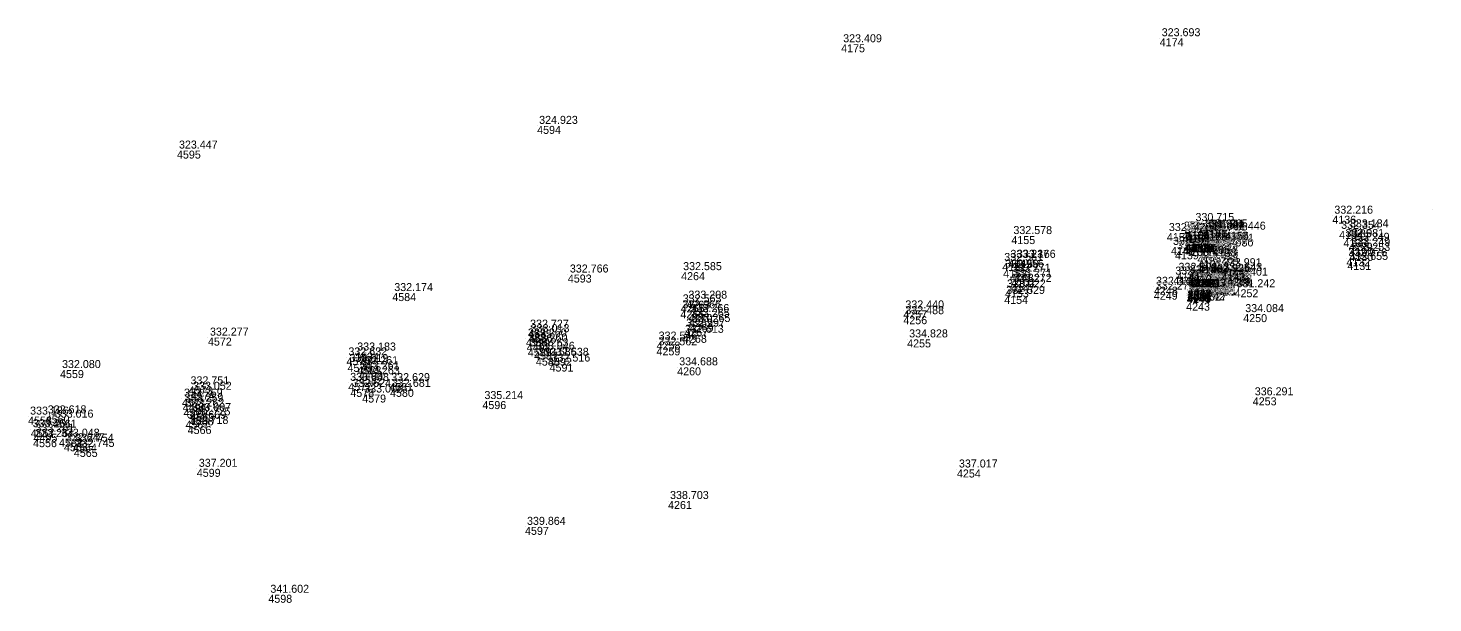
# Model space of a CAD drawing. Extents: x -829398 to -819400, y -1074439 to -1067977.
# Drawn here: x -828129.2 to -827918.5, y -1070291.1 to -1070204.9 of the extents above; entities that cross this region are included whole.
import ezdxf

# ---------------------------------------------------------------- set-up
doc = ezdxf.new("R2010")
doc.units = 0
doc.layers.add('Vrstva 60', color=7, linetype='Continuous')
doc.layers.add('Vrstva 61', color=7, linetype='Continuous')

msp = doc.modelspace()

# ---------------------------------------------------------------- linework, layer by layer
at = {"layer": 'Vrstva 60'}
for p, q in [((-827959.476, -1070206.419), (-827959.476, -1070206.419)), ((-828007.253, -1070207.325), (-828007.253, -1070207.325)), ((-828052.855, -1070219.56), (-828052.855, -1070219.56)), ((-828106.876, -1070223.263), (-828106.876, -1070223.263)), ((-827918.503, -1070232.171), (-827918.503, -1070232.171)), ((-827954.41, -1070234.128), (-827954.41, -1070234.128)), ((-827933.585, -1070233.024), (-827933.585, -1070233.024)), ((-827981.724, -1070236.083), (-827981.724, -1070236.083)), ((-827958.404, -1070235.627), (-827958.404, -1070235.627)), ((-827956.149, -1070235.41), (-827956.149, -1070235.41)), ((-827956.031, -1070235.902), (-827956.031, -1070235.902)), ((-827955.574, -1070235.395), (-827955.574, -1070235.395)), ((-827955.566, -1070235.344), (-827955.566, -1070235.344)), ((-827955.541, -1070235.808), (-827955.541, -1070235.808)), ((-827955.509, -1070235.815), (-827955.509, -1070235.815)), ((-827952.978, -1070235.114), (-827952.978, -1070235.114)), ((-827952.908, -1070235.124), (-827952.908, -1070235.124)), ((-827952.905, -1070235.567), (-827952.905, -1070235.567)), ((-827952.903, -1070235.564), (-827952.903, -1070235.564)), ((-827952.39, -1070235.54), (-827952.39, -1070235.54)), ((-827952.384, -1070235.077), (-827952.384, -1070235.077)), ((-827949.682, -1070235.424), (-827949.682, -1070235.424)), ((-827932.565, -1070235.298), (-827932.565, -1070235.298)), ((-827931.256, -1070235.073), (-827931.256, -1070235.073)), ((-827957.79, -1070237.71), (-827957.79, -1070237.71)), ((-827957.187, -1070238.368), (-827957.187, -1070238.368)), ((-827955.911, -1070237.33), (-827955.911, -1070237.33)), ((-827955.711, -1070237.24), (-827955.711, -1070237.24)), ((-827955.704, -1070237.245), (-827955.704, -1070237.245)), ((-827955.672, -1070237.847), (-827955.672, -1070237.847)), ((-827955.631, -1070237.316), (-827955.631, -1070237.316)), ((-827955.004, -1070237.248), (-827955.004, -1070237.248)), ((-827954.824, -1070237.249), (-827954.824, -1070237.249)), ((-827954.588, -1070237.244), (-827954.588, -1070237.244)), ((-827954.586, -1070237.245), (-827954.586, -1070237.245)), ((-827953.65, -1070237.17), (-827953.65, -1070237.17)), ((-827953.63, -1070237.161), (-827953.63, -1070237.161)), ((-827953.46, -1070237.135), (-827953.46, -1070237.135)), ((-827953.245, -1070237.114), (-827953.245, -1070237.114)), ((-827952.61, -1070237.054), (-827952.61, -1070237.054)), ((-827952.502, -1070237.56), (-827952.502, -1070237.56)), ((-827952.483, -1070236.938), (-827952.483, -1070236.938)), ((-827952.469, -1070236.941), (-827952.469, -1070236.941)), ((-827952.282, -1070236.995), (-827952.282, -1070236.995)), ((-827951.523, -1070237.937), (-827951.523, -1070237.937)), ((-827951.443, -1070237.216), (-827951.443, -1070237.216)), ((-827931.919, -1070236.519), (-827931.919, -1070236.519)), ((-827931.102, -1070237.085), (-827931.102, -1070237.085)), ((-827931.011, -1070237.842), (-827931.011, -1070237.842)), ((-827983.096, -1070240.114), (-827983.096, -1070240.114)), ((-827982.172, -1070239.646), (-827982.172, -1070239.646)), ((-827981.188, -1070239.642), (-827981.188, -1070239.642)), ((-827953.817, -1070238.955), (-827953.817, -1070238.955)), ((-827953.741, -1070239.708), (-827953.741, -1070239.708)), ((-827953.674, -1070240.48), (-827953.674, -1070240.48)), ((-827931.475, -1070239.407), (-827931.475, -1070239.407)), ((-827931.332, -1070239.962), (-827931.332, -1070239.962)), ((-827931.02, -1070238.62), (-827931.02, -1070238.62)), ((-828048.25, -1070241.847), (-828048.25, -1070241.847)), ((-828031.259, -1070241.491), (-828031.259, -1070241.491)), ((-827982.953, -1070241.095), (-827982.953, -1070241.095)), ((-827981.957, -1070241.738), (-827981.957, -1070241.738)), ((-827981.74, -1070242.48), (-827981.74, -1070242.48)), ((-827957.443, -1070242.16), (-827957.443, -1070242.16)), ((-827956.954, -1070241.59), (-827956.954, -1070241.59)), ((-827955.384, -1070242.512), (-827955.384, -1070242.512)), ((-827955.254, -1070241.953), (-827955.254, -1070241.953)), ((-827955.209, -1070242.572), (-827955.209, -1070242.572)), ((-827955.196, -1070242.548), (-827955.196, -1070242.548)), ((-827955.011, -1070242.591), (-827955.011, -1070242.591)), ((-827954.487, -1070242.559), (-827954.487, -1070242.559)), ((-827954.294, -1070242.577), (-827954.294, -1070242.577)), ((-827954.113, -1070242.552), (-827954.113, -1070242.552)), ((-827954.102, -1070242.521), (-827954.102, -1070242.521)), ((-827953.16, -1070242.476), (-827953.16, -1070242.476)), ((-827953.126, -1070242.484), (-827953.126, -1070242.484)), ((-827952.952, -1070242.49), (-827952.952, -1070242.49)), ((-827952.73, -1070242.385), (-827952.73, -1070242.385)), ((-827952.206, -1070242.378), (-827952.206, -1070242.378)), ((-827952.059, -1070241.754), (-827952.059, -1070241.754)), ((-827952.035, -1070242.305), (-827952.035, -1070242.305)), ((-827952.017, -1070242.342), (-827952.017, -1070242.342)), ((-827951.743, -1070242.283), (-827951.743, -1070242.283)), ((-827950.299, -1070240.902), (-827950.299, -1070240.902)), ((-827950.205, -1070241.617), (-827950.205, -1070241.617)), ((-827949.355, -1070242.313), (-827949.355, -1070242.313)), ((-828074.583, -1070244.629), (-828074.583, -1070244.629)), ((-827982.686, -1070244.092), (-827982.686, -1070244.092)), ((-827981.792, -1070243.261), (-827981.792, -1070243.261)), ((-827960.363, -1070244.423), (-827960.363, -1070244.423)), ((-827960.336, -1070243.681), (-827960.336, -1070243.681)), ((-827955.388, -1070244.717), (-827955.388, -1070244.717)), ((-827955.34, -1070244.311), (-827955.34, -1070244.311)), ((-827955.33, -1070244.448), (-827955.33, -1070244.448)), ((-827955.33, -1070244.656), (-827955.33, -1070244.656)), ((-827955.322, -1070244.112), (-827955.322, -1070244.112)), ((-827955.293, -1070244.277), (-827955.293, -1070244.277)), ((-827955.271, -1070243.622), (-827955.271, -1070243.622)), ((-827955.271, -1070244.07), (-827955.271, -1070244.07)), ((-827955.251, -1070244.033), (-827955.251, -1070244.033)), ((-827954.634, -1070243.986), (-827954.634, -1070243.986)), ((-827954.631, -1070243.542), (-827954.631, -1070243.542)), ((-827954.624, -1070244.02), (-827954.624, -1070244.02)), ((-827953.269, -1070244.496), (-827953.269, -1070244.496)), ((-827952.317, -1070243.338), (-827952.317, -1070243.338)), ((-827952.287, -1070243.708), (-827952.287, -1070243.708)), ((-827952.265, -1070243.827), (-827952.265, -1070243.827)), ((-827951.738, -1070243.237), (-827951.738, -1070243.237)), ((-827951.72, -1070243.672), (-827951.72, -1070243.672)), ((-827951.642, -1070243.794), (-827951.642, -1070243.794)), ((-827948.252, -1070244.054), (-827948.252, -1070244.054)), ((-828031.316, -1070246.326), (-828031.316, -1070246.326)), ((-828030.465, -1070245.762), (-828030.465, -1070245.762)), ((-827982.797, -1070245.054), (-827982.797, -1070245.054)), ((-827955.512, -1070246.065), (-827955.512, -1070246.065)), ((-827955.426, -1070244.928), (-827955.426, -1070244.928)), ((-827955.344, -1070244.842), (-827955.344, -1070244.842)), ((-828031.375, -1070247.223), (-828031.375, -1070247.223)), ((-828030.14, -1070247.773), (-828030.14, -1070247.773)), ((-828030.073, -1070248.5), (-828030.073, -1070248.5)), ((-827997.929, -1070248.096), (-827997.929, -1070248.096)), ((-827997.927, -1070247.226), (-827997.927, -1070247.226)), ((-827946.949, -1070247.784), (-827946.949, -1070247.784)), ((-828054.215, -1070250.113), (-828054.215, -1070250.113)), ((-828054.119, -1070250.794), (-828054.119, -1070250.794)), ((-828030.972, -1070250.884), (-828030.972, -1070250.884)), ((-828030.793, -1070249.962), (-828030.793, -1070249.962)), ((-828029.975, -1070249.265), (-828029.975, -1070249.265)), ((-828102.229, -1070251.306), (-828102.229, -1070251.306)), ((-828054.533, -1070251.432), (-828054.533, -1070251.432)), ((-828054.419, -1070252.185), (-828054.419, -1070252.185)), ((-828054.251, -1070252.926), (-828054.251, -1070252.926)), ((-828034.954, -1070252.768), (-828034.954, -1070252.768)), ((-828034.932, -1070251.902), (-828034.932, -1070251.902)), ((-827997.357, -1070251.576), (-827997.357, -1070251.576)), ((-828081.459, -1070254.274), (-828081.459, -1070254.274)), ((-828081.297, -1070255.248), (-828081.297, -1070255.248)), ((-828080.137, -1070253.54), (-828080.137, -1070253.54)), ((-828053.314, -1070253.427), (-828053.314, -1070253.427)), ((-828053.044, -1070254.307), (-828053.044, -1070254.307)), ((-828051.218, -1070254.336), (-828051.218, -1070254.336)), ((-828050.991, -1070255.195), (-828050.991, -1070255.195)), ((-828124.415, -1070256.172), (-828124.415, -1070256.172)), ((-828079.809, -1070255.593), (-828079.809, -1070255.593)), ((-828079.59, -1070256.345), (-828079.59, -1070256.345)), ((-828079.561, -1070257.1), (-828079.561, -1070257.1)), ((-828031.849, -1070255.762), (-828031.849, -1070255.762)), ((-828105.139, -1070258.613), (-828105.139, -1070258.613)), ((-828104.774, -1070259.424), (-828104.774, -1070259.424)), ((-828081.193, -1070258.091), (-828081.193, -1070258.091)), ((-828080.874, -1070258.996), (-828080.874, -1070258.996)), ((-828075.037, -1070258.135), (-828075.037, -1070258.135)), ((-828074.922, -1070258.989), (-828074.922, -1070258.989)), ((-828106.128, -1070260.459), (-828106.128, -1070260.459)), ((-828106.03, -1070261.206), (-828106.03, -1070261.206)), ((-828079.09, -1070259.84), (-828079.09, -1070259.84)), ((-828061.064, -1070260.821), (-828061.064, -1070260.821)), ((-827945.523, -1070260.257), (-827945.523, -1070260.257)), ((-828129.206, -1070263.15), (-828129.206, -1070263.15)), ((-828126.556, -1070262.967), (-828126.556, -1070262.967)), ((-828125.499, -1070263.607), (-828125.499, -1070263.607)), ((-828105.89, -1070261.961), (-828105.89, -1070261.961)), ((-828105.601, -1070263.774), (-828105.601, -1070263.774)), ((-828104.962, -1070263.262), (-828104.962, -1070263.262)), ((-828104.86, -1070262.608), (-828104.86, -1070262.608)), ((-828128.805, -1070265.041), (-828128.805, -1070265.041)), ((-828128.389, -1070265.722), (-828128.389, -1070265.722)), ((-828105.27, -1070264.557), (-828105.27, -1070264.557)), ((-828128.455, -1070266.53), (-828128.455, -1070266.53)), ((-828124.576, -1070266.462), (-828124.576, -1070266.462)), ((-828123.833, -1070267.149), (-828123.833, -1070267.149)), ((-828122.47, -1070267.224), (-828122.47, -1070267.224)), ((-828122.343, -1070267.997), (-828122.343, -1070267.997)), ((-828103.903, -1070270.979), (-828103.903, -1070270.979)), ((-827989.891, -1070271.08), (-827989.891, -1070271.08)), ((-828033.222, -1070275.805), (-828033.222, -1070275.805)), ((-828054.672, -1070279.679), (-828054.672, -1070279.679)), ((-828093.168, -1070289.864), (-828093.168, -1070289.864))]:
    msp.add_line(p, q, dxfattribs=at)

# ---------------------------------------------------------------- texts
for s, p in [('4174', (-827959.476, -1070207.619)), ('4175', (-828007.253, -1070208.525)), ('4594', (-828052.855, -1070220.76)), ('4595', (-828106.876, -1070224.463)), ('4204', (-827954.41, -1070235.328)), ('4136', (-827933.585, -1070234.224)), ('4155', (-827981.724, -1070237.283)), ('4157', (-827958.404, -1070236.827)), ('4182', (-827956.149, -1070236.61)), ('4187', (-827956.031, -1070237.102)), ('4183', (-827955.574, -1070236.595)), ('4184', (-827955.566, -1070236.544)), ('4186', (-827955.541, -1070237.008)), ('4185', (-827955.509, -1070237.015)), ('4181', (-827952.978, -1070236.314)), ('4177', (-827952.908, -1070236.324)), ('4178', (-827952.905, -1070236.767)), ('4180', (-827952.903, -1070236.764)), ('4179', (-827952.39, -1070236.74)), ('4176', (-827952.384, -1070236.277)), ('4156', (-827949.682, -1070236.624)), ('4134', (-827932.565, -1070236.498)), ('4135', (-827931.256, -1070236.273)), ('4140', (-827957.79, -1070238.91)), ('4139', (-827957.187, -1070239.568)), ('4200', (-827955.911, -1070238.53)), ('4201', (-827955.711, -1070238.44)), ('4202', (-827955.704, -1070238.445)), ('4206', (-827955.672, -1070239.047)), ('4208', (-827955.631, -1070238.516)), ('4203', (-827955.004, -1070238.448)), ('4188', (-827954.824, -1070238.449)), ('4190', (-827954.588, -1070238.444)), ('4189', (-827954.586, -1070238.445)), ('4191', (-827953.65, -1070238.37)), ('4192', (-827953.63, -1070238.361)), ('4193', (-827953.46, -1070238.335)), ('4194', (-827953.245, -1070238.314)), ('4195', (-827952.61, -1070238.254)), ('4205', (-827952.502, -1070238.76)), ('4198', (-827952.483, -1070238.138)), ('4197', (-827952.469, -1070238.141)), ('4199', (-827952.282, -1070238.195)), ('4138', (-827951.523, -1070239.137)), ('4137', (-827951.443, -1070238.416)), ('4133', (-827931.919, -1070237.719)), ('4129', (-827931.102, -1070238.285)), ('4100', (-827931.011, -1070239.042)), ('4151', (-827983.096, -1070241.314)), ('4149', (-827982.172, -1070240.846)), ('4150', (-827981.188, -1070240.842)), ('4145', (-827953.817, -1070240.155)), ('4101', (-827953.741, -1070240.908)), ('4146', (-827953.674, -1070241.68)), ('4132', (-827931.475, -1070240.607)), ('4131', (-827931.332, -1070241.162)), ('4130', (-827931.02, -1070239.82)), ('4593', (-828048.25, -1070243.047)), ('4264', (-828031.259, -1070242.691)), ('4152', (-827982.953, -1070242.295)), ('4148', (-827981.957, -1070242.938)), ('4102', (-827981.74, -1070243.68)), ('4142', (-827957.443, -1070243.36)), ('4141', (-827956.954, -1070242.79)), ('4213', (-827955.384, -1070243.712)), ('4212', (-827955.254, -1070243.153)), ('4229', (-827955.209, -1070243.772)), ('4211', (-827955.196, -1070243.748)), ('4228', (-827955.011, -1070243.791)), ('4227', (-827954.487, -1070243.759)), ('4220', (-827954.294, -1070243.777)), ('4232', (-827954.113, -1070243.752)), ('4219', (-827954.102, -1070243.721)), ('4218', (-827953.16, -1070243.676)), ('4233', (-827953.126, -1070243.684)), ('4217', (-827952.952, -1070243.69)), ('4234', (-827952.73, -1070243.585)), ('4235', (-827952.206, -1070243.578)), ('4209', (-827952.059, -1070242.954)), ('4210', (-827952.035, -1070243.505)), ('4236', (-827952.017, -1070243.542)), ('4214', (-827951.743, -1070243.483)), ('4144', (-827950.299, -1070242.102)), ('4143', (-827950.205, -1070242.817)), ('4251', (-827949.355, -1070243.513)), ('4584', (-828074.583, -1070245.829)), ('4153', (-827982.686, -1070245.292)), ('4147', (-827981.792, -1070244.461)), ('4249', (-827960.363, -1070245.623)), ('4248', (-827960.336, -1070244.881)), ('2065', (-827955.388, -1070245.917)), ('4247', (-827955.33, -1070245.648)), ('4246', (-827955.322, -1070245.312)), ('2063', (-827955.34, -1070245.511)), ('2064', (-827955.33, -1070245.856)), ('4224', (-827955.271, -1070244.822)), ('4222', (-827955.271, -1070245.27)), ('4223', (-827955.251, -1070245.233)), ('2062', (-827955.293, -1070245.477)), ('4226', (-827954.634, -1070245.186)), ('4225', (-827954.631, -1070244.742)), ('4221', (-827954.624, -1070245.22)), ('4242', (-827953.269, -1070245.696)), ('4238', (-827952.317, -1070244.538)), ('4241', (-827952.287, -1070244.908)), ('4216', (-827952.265, -1070245.027)), ('4239', (-827951.738, -1070244.437)), ('4240', (-827951.72, -1070244.872)), ('4215', (-827951.642, -1070244.994)), ('4252', (-827948.252, -1070245.254)), ('4265', (-828031.316, -1070247.526)), ('4263', (-828030.465, -1070246.962)), ('4154', (-827982.797, -1070246.254)), ('4243', (-827955.512, -1070247.265)), ('4244', (-827955.426, -1070246.128)), ('4245', (-827955.344, -1070246.042)), ('4266', (-828031.375, -1070248.423)), ('4270', (-828030.14, -1070248.973)), ('4262', (-828030.073, -1070249.7)), ('4256', (-827997.929, -1070249.296)), ('4257', (-827997.927, -1070248.426)), ('4250', (-827946.949, -1070248.984)), ('4585', (-828054.215, -1070251.313)), ('4586', (-828054.119, -1070251.994)), ('4268', (-828030.972, -1070252.084)), ('4267', (-828030.793, -1070251.162)), ('4269', (-828029.975, -1070250.465)), ('4572', (-828102.229, -1070252.506)), ('4590', (-828054.533, -1070252.632)), ('4492', (-828054.419, -1070253.385)), ('4589', (-828054.251, -1070254.126)), ('4259', (-828034.954, -1070253.968)), ('4258', (-828034.932, -1070253.102)), ('4255', (-827997.357, -1070252.776)), ('4575', (-828081.459, -1070255.474)), ('4576', (-828081.297, -1070256.448)), ('1534', (-828080.137, -1070254.74)), ('4587', (-828053.314, -1070254.627)), ('4588', (-828053.044, -1070255.507)), ('4592', (-828051.218, -1070255.536)), ('4591', (-828050.991, -1070256.395)), ('4559', (-828124.415, -1070257.372)), ('4583', (-828079.809, -1070256.793)), ('4493', (-828079.59, -1070257.545)), ('4582', (-828079.561, -1070258.3)), ('4260', (-828031.849, -1070256.962)), ('4573', (-828105.139, -1070259.813)), ('4574', (-828104.774, -1070260.624)), ('4577', (-828081.193, -1070259.291)), ('4578', (-828080.874, -1070260.196)), ('4581', (-828075.037, -1070259.335)), ('4580', (-828074.922, -1070260.189)), ('4571', (-828106.128, -1070261.659)), ('4494', (-828106.03, -1070262.406)), ('4579', (-828079.09, -1070261.04)), ('4596', (-828061.064, -1070262.021)), ('4253', (-827945.523, -1070261.457)), ('4558', (-828129.206, -1070264.35)), ('4560', (-828126.556, -1070264.167)), ('4561', (-828125.499, -1070264.807)), ('4570', (-828105.89, -1070263.161)), ('4567', (-828105.601, -1070264.974)), ('4568', (-828104.962, -1070264.462)), ('4569', (-828104.86, -1070263.808)), ('4557', (-828128.805, -1070266.241)), ('4495', (-828128.389, -1070266.922)), ('4566', (-828105.27, -1070265.757)), ('4556', (-828128.455, -1070267.73)), ('4562', (-828124.576, -1070267.662)), ('4563', (-828123.833, -1070268.349)), ('4564', (-828122.47, -1070268.424)), ('4565', (-828122.343, -1070269.197)), ('4599', (-828103.903, -1070272.179)), ('4254', (-827989.891, -1070272.28)), ('4261', (-828033.222, -1070277.005)), ('4597', (-828054.672, -1070280.879)), ('4598', (-828093.168, -1070291.064))]:
    msp.add_text(s, height=1.2, dxfattribs=at).set_placement(p)
at = {"layer": 'Vrstva 61'}
for s, p in [('323.409', (-828006.953, -1070207.025)), ('323.693', (-827959.176, -1070206.119)), ('324.923', (-828052.555, -1070219.26)), ('323.447', (-828106.576, -1070222.963)), ('332.216', (-827933.285, -1070232.724)), ('332.746', (-827958.104, -1070235.327)), ('331.274', (-827955.849, -1070235.11)), ('331.360', (-827955.274, -1070235.095)), ('331.028', (-827955.266, -1070235.044)), ('330.715', (-827954.11, -1070233.828)), ('330.924', (-827952.678, -1070234.814)), ('331.341', (-827952.608, -1070234.824)), ('331.369', (-827952.605, -1070235.267)), ('330.872', (-827952.603, -1070235.264)), ('331.406', (-827952.09, -1070235.24)), ('331.365', (-827952.084, -1070234.777)), ('332.446', (-827949.382, -1070235.124)), ('332.354', (-827932.265, -1070234.998)), ('333.184', (-827930.956, -1070234.773)), ('332.578', (-827981.424, -1070235.783)), ('332.872', (-827957.49, -1070237.41)), ('331.276', (-827955.731, -1070235.602)), ('332.817', (-827955.611, -1070237.03)), ('332.896', (-827955.411, -1070236.94)), ('332.623', (-827955.404, -1070236.945)), ('332.869', (-827955.372, -1070237.547)), ('332.560', (-827955.331, -1070237.016)), ('331.346', (-827955.241, -1070235.508)), ('330.953', (-827955.209, -1070235.515)), ('332.589', (-827954.704, -1070236.948)), ('330.835', (-827954.524, -1070236.949)), ('332.180', (-827954.288, -1070236.944)), ('330.747', (-827954.286, -1070236.945)), ('332.169', (-827953.35, -1070236.87)), ('330.828', (-827953.33, -1070236.861)), ('330.850', (-827953.16, -1070236.835)), ('332.567', (-827952.945, -1070236.814)), ('332.574', (-827952.31, -1070236.754)), ('332.959', (-827952.202, -1070237.26)), ('332.901', (-827952.183, -1070236.638)), ('332.624', (-827952.169, -1070236.641)), ('332.849', (-827951.982, -1070236.695)), ('332.781', (-827951.143, -1070236.916)), ('332.981', (-827931.619, -1070236.219)), ('333.249', (-827930.802, -1070236.785)), ('333.249', (-827930.711, -1070237.542)), ('333.237', (-827981.872, -1070239.346)), ('333.166', (-827980.888, -1070239.342)), ('333.022', (-827956.887, -1070238.068)), ('333.258', (-827953.517, -1070238.655)), ('333.258', (-827953.441, -1070239.408)), ('332.980', (-827951.223, -1070237.637)), ('332.976', (-827931.175, -1070239.107)), ('332.655', (-827931.032, -1070239.662)), ('333.253', (-827930.72, -1070238.32)), ('332.766', (-828047.95, -1070241.547)), ('332.585', (-828030.959, -1070241.191)), ('332.561', (-827982.796, -1070239.814)), ('332.956', (-827982.653, -1070240.795)), ('333.271', (-827981.657, -1070241.438)), ('332.890', (-827956.654, -1070241.29)), ('332.892', (-827954.954, -1070241.653)), ('333.264', (-827953.374, -1070240.18)), ('332.925', (-827951.759, -1070241.454)), ('332.991', (-827949.999, -1070240.602)), ('332.643', (-827949.905, -1070241.317)), ('333.022', (-827982.386, -1070243.792)), ('333.272', (-827981.492, -1070242.961)), ('333.271', (-827981.44, -1070242.18)), ('332.322', (-827960.036, -1070243.381)), ('332.704', (-827957.143, -1070241.86)), ('332.736', (-827955.084, -1070242.212)), ('332.300', (-827955.022, -1070243.812)), ('332.060', (-827954.971, -1070243.322)), ('331.284', (-827954.971, -1070243.77)), ('332.055', (-827954.951, -1070243.733)), ('332.626', (-827954.909, -1070242.272)), ('332.894', (-827954.896, -1070242.248)), ('332.508', (-827954.711, -1070242.291)), ('332.027', (-827954.334, -1070243.686)), ('332.033', (-827954.331, -1070243.242)), ('331.234', (-827954.324, -1070243.72)), ('332.506', (-827954.187, -1070242.259)), ('331.183', (-827953.994, -1070242.277)), ('332.192', (-827953.813, -1070242.252)), ('331.161', (-827953.802, -1070242.221)), ('331.162', (-827952.86, -1070242.176)), ('332.174', (-827952.826, -1070242.184)), ('331.175', (-827952.652, -1070242.19)), ('332.579', (-827952.43, -1070242.085)), ('332.004', (-827952.017, -1070243.038)), ('331.996', (-827951.987, -1070243.408)), ('331.291', (-827951.965, -1070243.527)), ('332.580', (-827951.906, -1070242.078)), ('332.921', (-827951.735, -1070242.005)), ('332.594', (-827951.717, -1070242.042)), ('332.753', (-827951.443, -1070241.983)), ('332.028', (-827951.438, -1070242.937)), ('331.974', (-827951.42, -1070243.372)), ('331.344', (-827951.342, -1070243.494)), ('332.401', (-827949.055, -1070242.013)), ('331.242', (-827947.952, -1070243.754)), ('332.174', (-828074.283, -1070244.329)), ('332.563', (-828031.016, -1070246.026)), ('333.208', (-828030.165, -1070245.462)), ('332.529', (-827982.497, -1070244.754)), ('332.279', (-827960.063, -1070244.123)), ('332.327', (-827955.212, -1070245.765)), ('332.284', (-827955.126, -1070244.628)), ('332.191', (-827955.088, -1070244.417)), ('331.340', (-827955.044, -1070244.542)), ('332.203', (-827955.04, -1070244.011)), ('331.230', (-827955.03, -1070244.148)), ('331.294', (-827955.03, -1070244.356)), ('331.261', (-827954.993, -1070243.977)), ('331.077', (-827952.969, -1070244.196)), ('332.966', (-828031.075, -1070246.923)), ('333.266', (-828029.84, -1070247.473)), ('332.488', (-827997.629, -1070247.796)), ('332.440', (-827997.627, -1070246.926)), ('334.084', (-827946.649, -1070247.484)), ('332.727', (-828053.915, -1070249.813)), ('332.997', (-828030.493, -1070249.662)), ('333.265', (-828029.773, -1070248.2)), ('333.265', (-828029.675, -1070248.965)), ('332.277', (-828101.929, -1070251.006)), ('333.260', (-828054.233, -1070251.132)), ('333.260', (-828054.119, -1070251.885)), ('333.013', (-828053.819, -1070250.494)), ('332.546', (-828034.632, -1070251.602)), ('332.613', (-828030.672, -1070250.584)), ('334.828', (-827997.057, -1070251.276)), ('332.632', (-828081.159, -1070253.974)), ('333.183', (-828079.837, -1070253.24)), ('333.263', (-828053.951, -1070252.626)), ('333.046', (-828053.014, -1070253.127)), ('332.586', (-828052.744, -1070254.007)), ('332.538', (-828050.918, -1070254.036)), ('332.562', (-828034.654, -1070252.468)), ('332.080', (-828124.115, -1070255.872)), ('333.019', (-828080.997, -1070254.948)), ('333.261', (-828079.509, -1070255.293)), ('333.261', (-828079.29, -1070256.045)), ('332.516', (-828050.691, -1070254.895)), ('334.688', (-828031.549, -1070255.462)), ('332.751', (-828104.839, -1070258.313)), ('333.008', (-828080.893, -1070257.791)), ('333.263', (-828079.261, -1070256.8)), ('332.629', (-828074.737, -1070257.835)), ('333.259', (-828105.828, -1070260.159)), ('333.052', (-828104.474, -1070259.124)), ('332.624', (-828080.574, -1070258.696)), ('333.006', (-828078.79, -1070259.54)), ('332.681', (-828074.622, -1070258.689)), ('335.214', (-828060.764, -1070260.521)), ('336.291', (-827945.223, -1070259.957)), ('333.186', (-828128.906, -1070262.85)), ('332.618', (-828126.256, -1070262.667)), ('333.259', (-828105.73, -1070260.906)), ('333.262', (-828105.59, -1070261.661)), ('333.007', (-828104.56, -1070262.308)), ('333.261', (-828128.505, -1070264.741)), ('333.016', (-828125.199, -1070263.307)), ('332.669', (-828105.301, -1070263.474)), ('332.718', (-828104.97, -1070264.257)), ('332.725', (-828104.662, -1070262.962)), ('333.264', (-828128.155, -1070266.23)), ('333.261', (-828128.089, -1070265.422)), ('333.048', (-828124.276, -1070266.162)), ('332.647', (-828123.533, -1070266.849)), ('332.754', (-828122.17, -1070266.924)), ('332.745', (-828122.043, -1070267.697)), ('337.201', (-828103.603, -1070270.679)), ('337.017', (-827989.591, -1070270.78)), ('338.703', (-828032.922, -1070275.505)), ('339.864', (-828054.372, -1070279.379)), ('341.602', (-828092.868, -1070289.564))]:
    msp.add_text(s, height=1.2, dxfattribs=at).set_placement(p)

doc.saveas('drawing.dxf')
